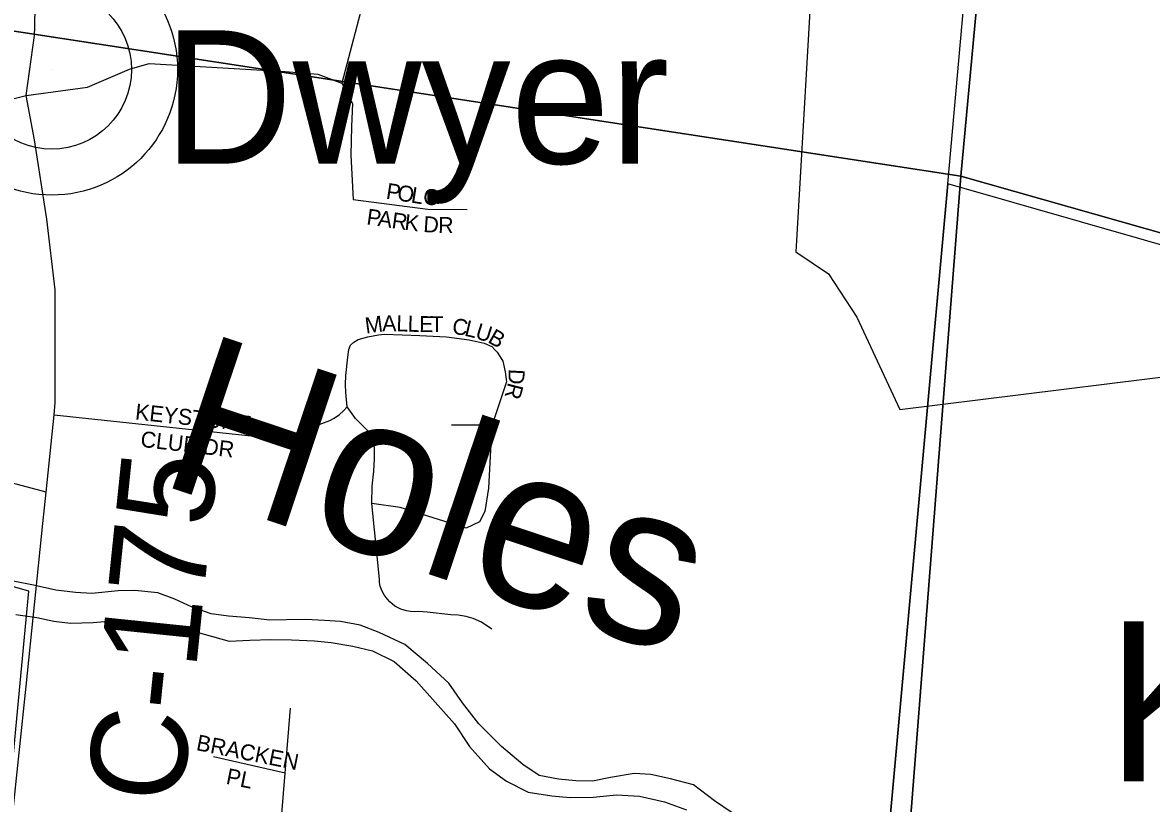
# Model space of a CAD drawing. Extents: x -209 to 4852, y 0 to 905.
# Drawn here: x 524.74 to 538.1, y 261.1 to 270.35 of the extents above; entities that cross this region are included whole.
import ezdxf

# ---------------------------------------------------------------- set-up
doc = ezdxf.new("R2010")
doc.units = 0
for name, color, linetype in [('GM_P_County_Alignment', 7, 'Continuous'), ('GM_X_Corporation_Text', 7, 'Continuous'), ('GM_X_County_Road', 7, 'Continuous'), ('GM_X_County_Road_Text', 7, 'Continuous'), ('GM_X_County_Subdivision', 7, 'Continuous'), ('GM_X_Interstate_Location', 7, 'Continuous'), ('GM_X_Minor_Lake_Text', 7, 'Continuous'), ('GM_X_Minor_River', 7, 'Continuous'), ('GM_X_Section_Text', 7, 'Continuous'), ('GM_X_Township_Subdivision_Text', 7, 'Continuous'), ('GM_X_Township_Text', 7, 'Continuous'), ('GM_X_Unincorporated_Location', 7, 'Continuous'), ('GM_X_US_Location', 7, 'Continuous')]:
    doc.layers.add(name, color=color, linetype=linetype)

msp = doc.modelspace()

# ---------------------------------------------------------------- linework, layer by layer
at = {"layer": 'GM_X_County_Road'}
for points in [[(524.868, 263.68), (524.626, 263.73)], [(533.139, 260.986), (532.93, 261.127), (532.683, 261.315), (532.411, 261.389), (532.177, 261.439), (531.98, 261.45), (531.698, 261.402), (531.485, 261.361), (531.288, 261.365), (531.083, 261.384), (530.857, 261.426), (530.662, 261.559), (530.408, 261.77), (530.14, 262.041), (529.948, 262.288), (529.785, 262.52), (529.532, 262.753), (529.263, 262.979), (528.962, 263.122), (528.736, 263.21), (528.502, 263.252), (528.313, 263.264), (528.093, 263.275), (527.865, 263.272), (527.668, 263.268), (527.425, 263.296), (527.175, 263.316), (526.971, 263.343), (526.745, 263.423), (526.542, 263.518), (526.339, 263.591), (526.066, 263.619), (525.869, 263.615), (525.557, 263.583), (525.367, 263.594), (525.133, 263.622), (524.868, 263.68)], [(524.657, 263.334), (524.906, 263.299)], [(524.906, 263.299), (525.11, 263.257), (525.307, 263.23), (525.573, 263.24), (525.801, 263.259), (526.067, 263.261), (526.339, 263.226), (526.619, 263.175), (526.89, 263.101), (527.185, 263.019), (527.428, 263.03), (527.678, 263.04), (527.921, 263.035), (528.194, 263.022), (528.391, 263.003), (528.648, 262.96), (528.882, 262.903), (529.138, 262.776), (529.399, 262.55), (529.592, 262.333), (529.852, 262.039), (530.029, 261.769), (530.266, 261.506), (530.468, 261.358), (530.724, 261.231), (531.004, 261.187), (531.223, 261.168), (531.496, 261.17), (531.77, 261.196), (532.043, 261.183), (532.338, 261.116), (532.601, 261.02)]]:
    msp.add_lwpolyline(points, dxfattribs=at)
at = {"layer": 'GM_X_County_Road_Text'}
for points in [[(524.882, 270.275), (524.901, 271.47), (525.176, 274.344), (525.324, 276.074), (525.354, 276.574), (525.423, 277.705), (525.487, 278.429), (525.571, 279.336), (525.631, 279.504), (525.711, 279.631), (525.818, 279.83), (525.917, 280.077), (525.925, 280.109)], [(524.533, 260.114), (524.78, 262.485), (524.978, 264.412), (525.016, 264.783), (525.111, 265.7), (525.126, 265.845), (525.126, 267.179), (525.027, 268.019), (524.879, 268.957), (524.78, 269.485), (524.879, 270.193), (524.881, 270.213), (524.882, 270.275)]]:
    msp.add_lwpolyline(points, dxfattribs=at)
at = {"layer": 'GM_X_County_Subdivision'}
msp.add_line((525.085, 269.791), (525.085, 269.791), dxfattribs=at)
at = {"layer": 'GM_X_Minor_Lake_Text'}
msp.add_lwpolyline([(435.768, 202.559), (529.706, 202.559), (529.85, 204.169), (529.915, 204.912), (530.109, 207.025), (530.557, 211.945), (531.173, 218.724), (531.472, 222.006), (531.778, 225.399), (535.693, 268.436), (536.858, 281.498), (537.527, 289.161), (525.816, 289.929), (502.172, 292.108)], dxfattribs=at)
msp.add_lwpolyline([(529.706, 202.559), (571.768, 202.559), (571.768, 262.071), (562.454, 262.602), (559.929, 262.758), (554.405, 263.075), (535.693, 268.436), (531.778, 225.399), (531.472, 222.006), (531.173, 218.724), (530.557, 211.945), (530.109, 207.025), (529.915, 204.912), (529.85, 204.169)], close=True, dxfattribs=at)
at = {"layer": 'GM_X_Minor_River'}
for points in [[(517.218, 291.054), (537.772, 289.267), (535.846, 268.527), (515.439, 271.658)], [(556.318, 284.232), (554.863, 263.126), (535.846, 268.527), (537.772, 289.267)], [(515.439, 271.658), (535.846, 268.527), (534.233, 247.886), (513.823, 252.487)], [(535.846, 268.527), (554.863, 263.126), (553.028, 241.998), (534.233, 247.886)]]:
    msp.add_lwpolyline(points, close=True, dxfattribs=at)
at = {"layer": 'GM_X_Township_Subdivision_Text'}
for radius in [1.488, 0.943]:
    msp.add_circle((525.085, 269.791), radius, dxfattribs=at)
at = {"layer": 'GM_X_Township_Text'}
for points in [[(532.813, 286.483), (532.727, 285.662), (532.637, 284.541), (532.317, 283.424), (532.058, 282.511), (531.832, 281.719), (531.538, 280.717), (531.367, 280.107), (531.284, 279.644), (531.176, 278.757), (530.925, 277.007), (530.807, 276.417), (530.689, 276.092), (530.512, 275.767), (530.276, 275.502), (529.568, 275), (529.309, 274.822), (529.214, 274.469), (529.125, 274.174), (529.093, 273.413), (528.944, 271.882), (528.796, 270.682), (528.517, 269.631)], [(524.78, 269.485), (525.508, 269.582), (526.003, 269.796), (526.236, 269.864), (527.848, 269.767), (528.236, 269.737), (528.517, 269.631), (528.644, 269.388), (528.634, 269.116), (528.624, 268.776), (528.653, 268.252), (529.537, 268.136), (530.003, 268.134)], [(525.016, 264.783), (524.559, 264.908), (524.372, 265.001), (524.186, 265.244), (523.887, 265.804), (523.589, 266.513), (523.533, 266.737), (523.533, 267.129), (523.496, 267.802), (523.44, 268.53), (523.421, 268.94), (523.477, 269.165), (523.626, 269.258), (524.186, 269.333), (524.78, 269.485)], [(530.293, 263.162), (530.173, 263.243), (530.073, 263.287), (529.989, 263.312), (529.897, 263.327), (529.809, 263.332), (529.528, 263.361), (529.427, 263.371), (529.378, 263.368), (529.332, 263.37), (529.283, 263.378), (529.217, 263.399), (529.148, 263.435), (529.088, 263.483), (529.06, 263.515), (529.042, 263.534), (529.018, 263.569), (528.992, 263.619), (528.974, 263.669), (528.964, 263.712), (528.963, 263.753), (528.872, 264.651), (528.877, 264.854), (528.896, 265.034), (528.906, 265.18), (528.906, 265.311), (528.883, 265.438), (528.837, 265.499), (528.679, 265.656), (528.583, 265.795), (528.566, 265.964), (528.562, 266.061), (528.566, 266.166), (528.588, 266.385), (528.601, 266.476), (528.622, 266.526), (528.659, 266.559), (528.713, 266.592), (528.828, 266.625), (528.953, 266.646), (529.023, 266.654), (529.443, 266.64), (529.757, 266.623), (530.027, 266.59), (530.202, 266.551), (530.293, 266.509), (530.332, 266.472), (530.357, 266.441), (530.392, 266.389), (530.426, 266.335), (530.434, 266.302), (530.454, 266.211), (530.468, 266.092), (530.299, 265.583), (530.279, 265.282), (530.255, 264.83), (530.211, 264.553), (530.148, 264.432), (529.989, 264.357), (529.211, 264.602), (528.872, 264.651)], [(525.111, 265.7), (527.668, 265.426), (527.713, 265.427), (527.757, 265.428), (527.813, 265.432), (528.028, 265.503), (528.375, 265.631), (528.426, 265.659), (528.491, 265.702), (528.539, 265.747), (528.583, 265.795)], [(529.818, 265.583), (530.299, 265.583)], [(527.689, 259.528), (527.847, 261.454), (527.91, 262.224)], [(527.847, 261.454), (526.999, 261.648)]]:
    msp.add_lwpolyline(points, dxfattribs=at)
at = {"layer": 'GM_X_US_Location'}
for points in [[(536.952, 286.141), (536.898, 285.192), (534.952, 285.92), (534.295, 285.126), (533.507, 284.453), (533.002, 283.633), (531.94, 279.53), (531.834, 279.51), (531.876, 278.976), (530.985, 274.677), (534.297, 274.562), (533.893, 267.632), (534.282, 267.369), (534.616, 266.856), (535.125, 265.764), (538.055, 266.125), (539.678, 266.324)], [(536.952, 286.141), (536.898, 285.192), (534.952, 285.92), (534.295, 285.126), (533.507, 284.453), (533.002, 283.633), (531.94, 279.53), (531.834, 279.51), (531.876, 278.976), (530.985, 274.677), (534.297, 274.562), (533.893, 267.632), (534.282, 267.369), (534.616, 266.856), (535.125, 265.764), (538.055, 266.125), (539.678, 266.324)], [(524.494, 260.216), (524.814, 263.61), (524.263, 263.766)]]:
    msp.add_lwpolyline(points, dxfattribs=at)

# ---------------------------------------------------------------- texts
at = {"layer": 'GM_P_County_Alignment'}
msp.add_text('C-175', height=1.1364, rotation=84.0948, dxfattribs=at).set_placement((526.626, 261.074))
at = {"layer": 'GM_X_Corporation_Text'}
msp.add_text('KETTERING', height=1.8939, rotation=0, dxfattribs=at).set_placement((537.57, 261.358))
at = {"layer": 'GM_X_Interstate_Location'}
for s, height, rotation, p in [('P', 0.189, 351.1666, (529.034, 268.262)), ('O', 0.189, 351.1558, (529.166, 268.242)), ('L', 0.189, 351.1777, (529.33, 268.216)), ('O', 0.189, 355.2289, (529.477, 268.194)), ('P', 0.189, 351.8854, (528.804, 267.957)), ('A', 0.189, 351.8637, (528.936, 267.938)), ('R', 0.189, 351.9993, (529.101, 267.914)), ('K', 0.189, 353.2998, (529.254, 267.893)), ('D', 0.189, 356.0407, (529.479, 267.867)), ('R', 0.189, 359.4597, (529.658, 267.855)), ('M', 0.189, 7.6921, (528.805, 266.662)), ('A', 0.189, 0.6339, (528.997, 266.689)), ('L', 0.189, 357.8961, (529.161, 266.691)), ('L', 0.189, 358.0576, (529.295, 266.686)), ('E', 0.189, 359.3928, (529.433, 266.681)), ('T', 0.189, 359.9707, (529.569, 266.68)), ('C', 0.189, 351.0248, (529.816, 266.663)), ('L', 0.189, 346.5733, (529.961, 266.64)), ('U', 0.189, 342.6434, (530.087, 266.61)), ('B', 0.189, 330.2401, (530.236, 266.565)), ('D', 0.189, 266.8505, (530.497, 266.247)), ('R', 0.189, 255.5456, (530.489, 266.09)), ('KEYSTONE', 0.1894, 353.7466, (526.065, 265.646)), ('CLUB DR', 0.1894, 353.3458, (526.128, 265.322)), ('BRACKEN', 0.1894, 348.6901, (526.785, 261.729)), ('PL', 0.1894, 348.6817, (527.138, 261.33))]:
    msp.add_text(s, height=height, rotation=rotation, dxfattribs=at).set_placement(p)
at = {"layer": 'GM_X_Section_Text'}
msp.add_text('Holes', height=1.8939, rotation=341.4816, dxfattribs=at).set_placement((526.318, 264.894))
at = {"layer": 'GM_X_Unincorporated_Location'}
msp.add_text('Dwyer', height=1.5795, rotation=0, dxfattribs=at).set_placement((526.411, 268.676))

doc.saveas('drawing.dxf')
